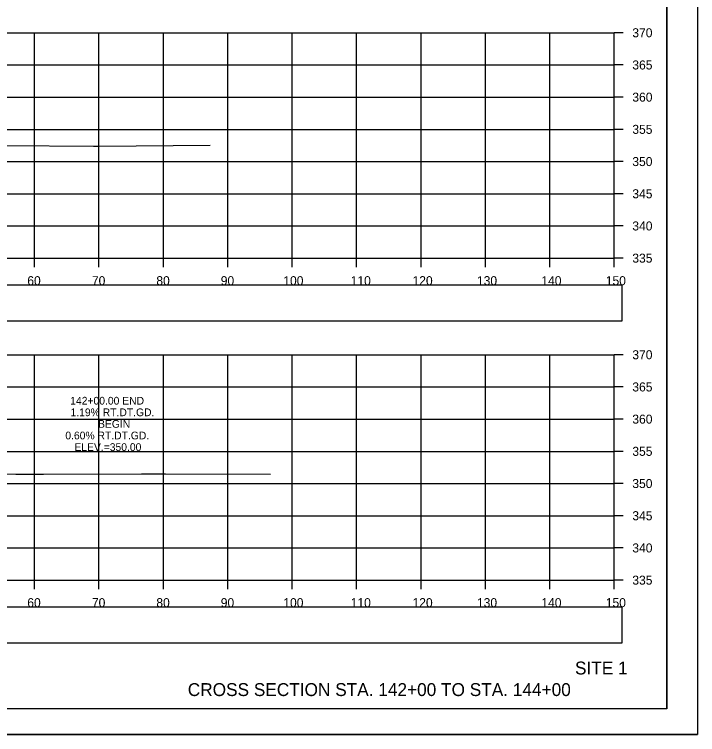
# Model space of a CAD drawing. Extents: x 1376273 to 1384221, y 378927 to 384592.
# Drawn here: x 1377114.6 to 1377220.7, y 382458.6 to 382570.4 of the extents above; entities that cross this region are included whole.
import ezdxf

# ---------------------------------------------------------------- set-up
doc = ezdxf.new("R2010")
doc.units = 0
for name, color, linetype in [('R_Axis', 7, 'Continuous'), ('R_Axis Annot', 7, 'Continuous'), ('R_Border', 7, 'Continuous'), ('R_Draft', 7, 'Continuous'), ('R_Exist Surface', 7, 'Continuous'), ('R_Grid', 7, 'Continuous'), ('R_No Plot', 7, 'Continuous'), ('R_Xsect Elev', 7, 'Continuous')]:
    doc.layers.add(name, color=color, linetype=linetype)

msp = doc.modelspace()

# ---------------------------------------------------------------- linework, layer by layer
at = {"layer": 'R_Axis'}
for p, q in [((1377207.77, 382532.54), (1377207.77, 382567.54)), ((1377209.17, 382567.54), (1377207.77, 382567.54)), ((1377209.17, 382562.54), (1377207.77, 382562.54)), ((1377209.17, 382557.54), (1377207.77, 382557.54)), ((1377209.17, 382552.54), (1377207.77, 382552.54)), ((1377209.17, 382547.54), (1377207.77, 382547.54)), ((1377209.17, 382542.54), (1377207.77, 382542.54)), ((1377209.17, 382537.54), (1377207.77, 382537.54)), ((1376907.77, 382532.54), (1377207.77, 382532.54)), ((1377117.77, 382531.14), (1377117.77, 382532.54)), ((1377127.77, 382531.14), (1377127.77, 382532.54)), ((1377137.77, 382531.14), (1377137.77, 382532.54)), ((1377147.77, 382531.14), (1377147.77, 382532.54)), ((1377157.77, 382531.14), (1377157.77, 382532.54)), ((1377167.77, 382531.14), (1377167.77, 382532.54)), ((1377177.77, 382531.14), (1377177.77, 382532.54)), ((1377187.77, 382531.14), (1377187.77, 382532.54)), ((1377197.77, 382531.14), (1377197.77, 382532.54)), ((1377207.77, 382531.14), (1377207.77, 382532.54)), ((1377209.17, 382532.54), (1377207.77, 382532.54)), ((1377207.77, 382482.54), (1377207.77, 382517.54)), ((1377209.17, 382517.54), (1377207.77, 382517.54)), ((1377209.17, 382512.54), (1377207.77, 382512.54)), ((1377209.17, 382507.54), (1377207.77, 382507.54)), ((1377209.17, 382502.54), (1377207.77, 382502.54)), ((1377209.17, 382497.54), (1377207.77, 382497.54)), ((1377209.17, 382492.54), (1377207.77, 382492.54)), ((1377209.17, 382487.54), (1377207.77, 382487.54)), ((1376907.77, 382482.54), (1377207.77, 382482.54)), ((1377117.77, 382481.14), (1377117.77, 382482.54)), ((1377127.77, 382481.14), (1377127.77, 382482.54)), ((1377137.77, 382481.14), (1377137.77, 382482.54)), ((1377147.77, 382481.14), (1377147.77, 382482.54)), ((1377157.77, 382481.14), (1377157.77, 382482.54)), ((1377167.77, 382481.14), (1377167.77, 382482.54)), ((1377177.77, 382481.14), (1377177.77, 382482.54)), ((1377187.77, 382481.14), (1377187.77, 382482.54)), ((1377197.77, 382481.14), (1377197.77, 382482.54)), ((1377207.77, 382481.14), (1377207.77, 382482.54)), ((1377209.17, 382482.54), (1377207.77, 382482.54))]:
    msp.add_line(p, q, dxfattribs=at)
at = {"layer": 'R_Axis Annot'}
for points in [[(1376907.2, 382522.8), (1377209.01, 382522.8), (1377209.01, 382528.32), (1376907.2, 382528.32)], [(1376907.2, 382472.82), (1377209.01, 382472.82), (1377209.01, 382478.34), (1376907.2, 382478.34)]]:
    msp.add_lwpolyline(points, close=True, dxfattribs=at)
at = {"layer": 'R_Border'}
for q in [(1377215.95, 382668), (1376899.77, 382462.54)]:
    msp.add_line((1377215.95, 382462.54), q, dxfattribs=at)
at = {"layer": 'R_Exist Surface'}
for points in [[(1377113.2, 382550.05), (1377126.93, 382549.93), (1377127.5, 382549.94), (1377127.78, 382549.93), (1377145.01, 382550.07)], [(1377105.27, 382499.17), (1377114.85, 382499), (1377119.18, 382499), (1377134.38, 382499.05), (1377138.09, 382499.03), (1377154.38, 382498.97)]]:
    msp.add_lwpolyline(points, dxfattribs=at)
at = {"layer": 'R_Grid'}
for p, q in [((1376907.77, 382567.54), (1377207.77, 382567.54)), ((1376907.77, 382567.54), (1377207.77, 382567.54)), ((1377117.77, 382532.54), (1377117.77, 382567.54)), ((1377117.77, 382532.54), (1377117.77, 382567.54)), ((1377127.77, 382532.54), (1377127.77, 382567.54)), ((1377127.77, 382532.54), (1377127.77, 382567.54)), ((1377137.77, 382532.54), (1377137.77, 382567.54)), ((1377137.77, 382532.54), (1377137.77, 382567.54)), ((1377147.77, 382532.54), (1377147.77, 382567.54)), ((1377147.77, 382532.54), (1377147.77, 382567.54)), ((1377157.77, 382532.54), (1377157.77, 382567.54)), ((1377157.77, 382532.54), (1377157.77, 382567.54)), ((1377167.77, 382532.54), (1377167.77, 382567.54)), ((1377167.77, 382532.54), (1377167.77, 382567.54)), ((1377177.77, 382532.54), (1377177.77, 382567.54)), ((1377177.77, 382532.54), (1377177.77, 382567.54)), ((1377187.77, 382532.54), (1377187.77, 382567.54)), ((1377187.77, 382532.54), (1377187.77, 382567.54)), ((1377197.77, 382532.54), (1377197.77, 382567.54)), ((1377197.77, 382532.54), (1377197.77, 382567.54)), ((1377207.77, 382532.54), (1377207.77, 382567.54)), ((1377207.77, 382532.54), (1377207.77, 382567.54)), ((1376907.77, 382562.54), (1377207.77, 382562.54)), ((1376907.77, 382562.54), (1377207.77, 382562.54)), ((1376907.77, 382557.54), (1377207.77, 382557.54)), ((1376907.77, 382557.54), (1377207.77, 382557.54)), ((1376907.77, 382552.54), (1377207.77, 382552.54)), ((1376907.77, 382552.54), (1377207.77, 382552.54)), ((1376907.77, 382547.54), (1377207.77, 382547.54)), ((1376907.77, 382547.54), (1377207.77, 382547.54)), ((1376907.77, 382542.54), (1377207.77, 382542.54)), ((1376907.77, 382542.54), (1377207.77, 382542.54)), ((1376907.77, 382537.54), (1377207.77, 382537.54)), ((1376907.77, 382537.54), (1377207.77, 382537.54)), ((1376907.77, 382532.54), (1377207.77, 382532.54)), ((1376907.77, 382532.54), (1377207.77, 382532.54)), ((1376907.77, 382517.54), (1377207.77, 382517.54)), ((1376907.77, 382517.54), (1377207.77, 382517.54)), ((1377117.77, 382482.54), (1377117.77, 382517.54)), ((1377117.77, 382482.54), (1377117.77, 382517.54)), ((1377127.77, 382482.54), (1377127.77, 382517.54)), ((1377127.77, 382482.54), (1377127.77, 382517.54)), ((1377137.77, 382482.54), (1377137.77, 382517.54)), ((1377137.77, 382482.54), (1377137.77, 382517.54)), ((1377147.77, 382482.54), (1377147.77, 382517.54)), ((1377147.77, 382482.54), (1377147.77, 382517.54)), ((1377157.77, 382482.54), (1377157.77, 382517.54)), ((1377157.77, 382482.54), (1377157.77, 382517.54)), ((1377167.77, 382482.54), (1377167.77, 382517.54)), ((1377167.77, 382482.54), (1377167.77, 382517.54)), ((1377177.77, 382482.54), (1377177.77, 382517.54)), ((1377177.77, 382482.54), (1377177.77, 382517.54)), ((1377187.77, 382482.54), (1377187.77, 382517.54)), ((1377187.77, 382482.54), (1377187.77, 382517.54)), ((1377197.77, 382482.54), (1377197.77, 382517.54)), ((1377197.77, 382482.54), (1377197.77, 382517.54)), ((1377207.77, 382482.54), (1377207.77, 382517.54)), ((1377207.77, 382482.54), (1377207.77, 382517.54)), ((1376907.77, 382512.54), (1377207.77, 382512.54)), ((1376907.77, 382512.54), (1377207.77, 382512.54)), ((1376907.77, 382507.54), (1377207.77, 382507.54)), ((1376907.77, 382507.54), (1377207.77, 382507.54)), ((1376907.77, 382502.54), (1377207.77, 382502.54)), ((1376907.77, 382502.54), (1377207.77, 382502.54)), ((1376907.77, 382497.54), (1377207.77, 382497.54)), ((1376907.77, 382497.54), (1377207.77, 382497.54)), ((1376907.77, 382492.54), (1377207.77, 382492.54)), ((1376907.77, 382492.54), (1377207.77, 382492.54)), ((1376907.77, 382487.54), (1377207.77, 382487.54)), ((1376907.77, 382487.54), (1377207.77, 382487.54)), ((1376907.77, 382482.54), (1377207.77, 382482.54)), ((1376907.77, 382482.54), (1377207.77, 382482.54))]:
    msp.add_line(p, q, dxfattribs=at)
at = {"layer": 'R_No Plot'}
msp.add_line((1376887.37, 382458.56), (1377220.7, 382458.56), dxfattribs=at)
for points in [[(1376887.36, 382671.89), (1377220.7, 382671.89), (1377220.7, 382458.55), (1376887.36, 382458.55)], [(1377133.69, 382668), (1377133.69, 382658.12), (1377169.42, 382658.12), (1377169.42, 382655.2), (1377192.62, 382655.2), (1377192.62, 382630.86), (1377215.95, 382630.86), (1377215.95, 382462.54), (1376899.77, 382462.54), (1376899.77, 382668)]]:
    msp.add_lwpolyline(points, close=True, dxfattribs=at)

# ---------------------------------------------------------------- texts
at = {"layer": 'R_Axis Annot'}
for s, p in [('370', (1377210.57, 382566.84)), ('365', (1377210.57, 382561.84)), ('360', (1377210.57, 382556.84)), ('355', (1377210.57, 382551.84)), ('350', (1377210.57, 382546.84)), ('345', (1377210.57, 382541.84)), ('340', (1377210.57, 382536.84)), ('335', (1377210.57, 382531.84)), ('60', (1377116.65, 382528.34)), ('70', (1377126.68, 382528.34)), ('80', (1377136.68, 382528.34)), ('90', (1377146.68, 382528.34)), ('100', (1377156.39, 382528.34)), ('110', (1377166.85, 382528.34)), ('120', (1377176.45, 382528.34)), ('130', (1377186.45, 382528.34)), ('140', (1377196.45, 382528.34)), ('150', (1377206.45, 382528.34)), ('370', (1377210.57, 382516.84)), ('365', (1377210.57, 382511.84)), ('360', (1377210.57, 382506.84)), ('355', (1377210.57, 382501.84)), ('350', (1377210.57, 382496.84)), ('345', (1377210.57, 382491.84)), ('340', (1377210.57, 382486.84)), ('335', (1377210.57, 382481.84)), ('60', (1377116.65, 382478.34)), ('70', (1377126.68, 382478.34)), ('80', (1377136.68, 382478.34)), ('90', (1377146.68, 382478.34)), ('100', (1377156.39, 382478.34)), ('110', (1377166.85, 382478.34)), ('120', (1377176.45, 382478.34)), ('130', (1377186.45, 382478.34)), ('140', (1377196.45, 382478.34)), ('150', (1377206.45, 382478.34))]:
    msp.add_text(s, height=1.4, dxfattribs=at).set_placement(p)
at = {"layer": 'R_Draft'}
for s, p in [('SITE 1', (1377201.67, 382467.89)), ('CROSS SECTION STA. 142+00 TO STA. 144+00', (1377141.56, 382464.54))]:
    msp.add_text(s, height=2, dxfattribs=at).set_placement(p)
at = {"layer": 'R_Xsect Elev'}
for s, p in [('142+00.00 END', (1377123.31, 382509.8)), ('1.19% RT.DT.GD.', (1377123.36, 382508)), ('BEGIN', (1377127.63, 382506.2)), ('0.60% RT.DT.GD.', (1377122.55, 382504.4)), ('ELEV.=350.00', (1377123.96, 382502.6))]:
    msp.add_text(s, height=1.2, rotation=360, dxfattribs=at).set_placement(p)

doc.saveas('drawing.dxf')
